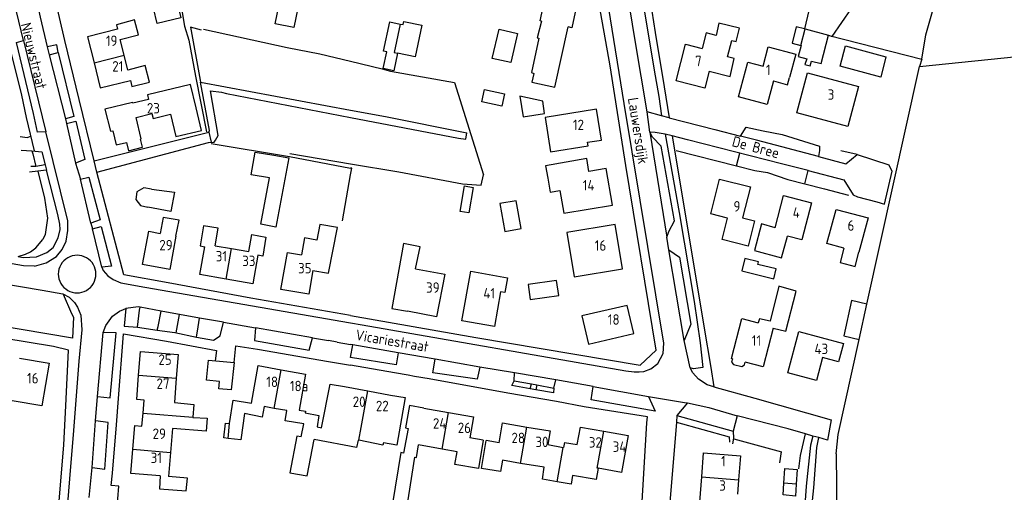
# Model space of a CAD drawing. Header units: metres. Extents: x 226218 to 240385, y 439369 to 449677.
# Tile 327 of 353: x 237921 to 238156, y 447363 to 447476. Entities that reach past the tile are written whole.
import ezdxf

# ---------------------------------------------------------------- set-up
doc = ezdxf.new("R2010")
doc.units = ezdxf.units.M
doc.header["$MEASUREMENT"] = 0
for name, color, linetype in [('DAKRAND', 4, 'Continuous'), ('DAKRAND-BYG', 4, 'Continuous'), ('HEG', 253, 'Continuous'), ('HEK', 253, 'Continuous'), ('HOOFDGEBOUW', 4, 'Continuous'), ('HOUTWAL', 253, 'Continuous'), ('HUISNUMMER', 253, 'Continuous'), ('KANTVERH', 253, 'Continuous'), ('MUUR', 253, 'Continuous'), ('OVLIJNOBJ', 253, 'Continuous'), ('RASTER', 253, 'Continuous'), ('SCHUTTING', 253, 'Continuous'), ('STRAATNAAM', 253, 'Continuous'), ('TUSSENMUUR', 253, 'Continuous'), ('WALBESCHERMING', 253, 'Continuous')]:
    doc.layers.add(name, color=color, linetype=linetype)
doc.styles.get("Standard").update_dxf_attribs({"font": 'iso.shx'})

msp = doc.modelspace()

# ---------------------------------------------------------------- linework, layer by layer
at = {"layer": 'DAKRAND'}
for p, q in [((238110.35, 447481.41), (238108.64, 447473.92)), ((237950.36, 447381.81), (237950.64, 447384.95)), ((237950.09, 447378.77), (237950.36, 447381.81))]:
    msp.add_line(p, q, dxfattribs=at)
for points in [[(238114.35, 447472.34), (238114.36, 447472.38), (238115.24, 447472.07), (238119.83, 447478.79)], [(237944.88, 447471.34), (237949.27, 447472.48), (237948.28, 447476.04), (237943.97, 447474.88), (237944.27, 447473.8)], [(238045.67, 447475.73), (238044.68, 447471.75), (238045.06, 447471.64), (238043.28, 447463.43), (238043.87, 447463.23), (238043.36, 447461.14), (238048.85, 447459.92), (238052.03, 447474.36)], [(238085.81, 447463.79), (238090.81, 447462.44), (238091.77, 447466.77), (238090.23, 447467.17), (238091.2, 447471.1), (238092.26, 447470.84), (238093.06, 447474.05), (238088.15, 447475.28), (238087.45, 447472.3), (238085.05, 447472.9), (238084.11, 447469.18)], [(238108.64, 447473.92), (238108.63, 447473.89), (238106.59, 447474.37), (238105.69, 447470.44), (238107.73, 447469.93)], [(238107.73, 447469.93), (238107.84, 447469.91), (238107.13, 447467.28), (238109.14, 447466.74), (238108.68, 447465.32), (238109.95, 447465.04), (238110.29, 447466.19), (238112.6, 447465.62), (238114.35, 447472.34)], [(237947.33, 447461.54), (237947.7, 447460.09), (237951.92, 447461.14), (237950.87, 447465.11), (237946.71, 447464.01)], [(237956.91, 447453.47), (237958.2, 447448.1), (237964.3, 447449.56), (237963.06, 447454.97)], [(238057, 447439.72), (238056.52, 447442.83), (238046.64, 447441.11), (238047.2, 447438.1)], [(237958.22, 447424.21), (237958.96, 447428.1), (237955.17, 447428.74), (237954.47, 447424.91)], [(237967.64, 447421.96), (237968.34, 447426.15), (237964.81, 447426.71), (237964, 447421.89), (237965.12, 447421.68)], [(237991, 447415.98), (237994.73, 447415.34), (237996.84, 447426.31), (237992.64, 447427.07), (237991.92, 447423.32), (237988.99, 447423.8), (237988.24, 447419.76)], [(238101.62, 447426.21), (238098.34, 447427.16), (238096.66, 447420.84), (238103.13, 447419.04), (238104.58, 447424.23)], [(237975.69, 447420.54), (237976.4, 447424.61), (237979.76, 447424.02), (237979.03, 447419.48), (237977.81, 447419.66)], [(238015.55, 447416.42), (238016.62, 447421.72), (238012.66, 447422.48), (238009.86, 447406.94), (238013.62, 447406.25)], [(238118.06, 447421.37), (238117.14, 447417.95), (238120.74, 447416.99), (238121.65, 447420.41)], [(238101.14, 447402.22), (238104.18, 447401.49), (238106.64, 447411.08), (238102.51, 447412.25), (238100.4, 447403.85), (238097.82, 447404.47), (238097.56, 447403.49)], [(238091.39, 447394.83), (238091.18, 447394.09), (238091.62, 447393.49), (238093.63, 447393.03), (238094.23, 447393.4), (238094.43, 447394.03)], [(237992.01, 447378.54), (237993.06, 447378.36), (237995.13, 447388.83), (237998.52, 447388.23)], [(238009.59, 447386.19), (238013.07, 447385.57), (238011.09, 447374.19), (238007.85, 447374.74), (238007.74, 447374.22), (238001.95, 447375.35)], [(237957.84, 447384.37), (237962.54, 447383.96), (237962.29, 447380.85)], [(237979.35, 447383.42), (237978.88, 447380.92), (237974.64, 447381.73), (237973.74, 447375.44), (237970.71, 447375.81)], [(237971.03, 447379.41), (237971.9, 447384.97), (237976.31, 447384.21)], [(238017.52, 447383.04), (238014.13, 447383.65), (238013.14, 447378.33), (238013.76, 447378.2), (238012.7, 447372.3), (238012.06, 447372.4), (238010.03, 447360.25), (238013.57, 447359.56), (238015.39, 447371.28), (238015.78, 447371.22), (238016.29, 447374.24)], [(237962.29, 447380.85), (237962.28, 447380.79), (237965.69, 447380.61), (237965.49, 447377.5), (237957.38, 447378.19)], [(237988.19, 447376.15), (237988.86, 447379.3), (237984.39, 447380.02), (237984.78, 447382.45)], [(237987.67, 447382.55), (237989.21, 447382.29), (237989.15, 447381.91), (237992.44, 447381.3), (237992.01, 447378.54)], [(237970.71, 447375.81), (237969.66, 447375.93), (237970.06, 447379.46), (237971.03, 447379.41)], [(237988.19, 447376.15), (237987.16, 447376.34), (237985.5, 447367.59), (237989.64, 447366.81), (237991.28, 447375.57)], [(238001.95, 447375.35), (238001.8, 447375.38), (238001.45, 447373.65), (237991.28, 447375.57)], [(238031.72, 447375.41), (238030.61, 447368.61), (238024.98, 447369.52), (238025.48, 447372.61)], [(238036.35, 447370.56), (238035.9, 447367.86), (238031.34, 447368.58), (238032.46, 447375.28)], [(237954.48, 447366.8), (237954.25, 447363.71), (237960.66, 447363.25), (237960.95, 447366.25), (237956.46, 447366.64)], [(238049.42, 447365.42), (238045.92, 447366.02), (238046.34, 447368.89)], [(238059.23, 447368.65), (238058.77, 447365.97), (238053.13, 447366.88), (238052.79, 447364.86), (238049.42, 447365.42)]]:
    msp.add_lwpolyline(points, dxfattribs=at)
at = {"layer": 'DAKRAND-BYG'}
for p, q in [((238121.7, 447399.48), (238123.56, 447407.93)), ((238106.88, 447368.34), (238106.65, 447364.83))]:
    msp.add_line(p, q, dxfattribs=at)
for points in [[(237987.86, 447481.24), (237986.45, 447474.19), (237981.99, 447475.08), (237983.4, 447482.14), (237987.86, 447481.24)], [(237959.42, 447476.53), (237953.75, 447475.18), (237952.87, 447478.87), (237958.54, 447480.22), (237959.42, 447476.53)], [(238011.25, 447468.05), (238010.36, 447463.85), (238007.84, 447464.39), (238008.68, 447468.38), (238007.91, 447468.54), (238009.4, 447475.58), (238011.91, 447475.05)], [(238011.91, 447475.05), (238012.56, 447474.91), (238012.72, 447475.69), (238017.04, 447474.78)], [(238017.04, 447474.78), (238015.44, 447467.17), (238011.25, 447468.05)], [(238039.93, 447472.77), (238038.32, 447465.81), (238033.91, 447466.83), (238035.53, 447473.79), (238039.93, 447472.77)], [(238032.04, 447459.35), (238036.82, 447458.33), (238036.19, 447455.36), (238031.41, 447456.38), (238032.04, 447459.35)], [(238046.43, 447453.64), (238046, 447456.6), (238040.51, 447457.76), (238041.29, 447452.79), (238046.43, 447453.64)], [(237980.6, 447438.19), (237976.19, 447438.9), (237977.2, 447444.36), (237981.61, 447443.61)], [(237981.61, 447443.61), (237985.26, 447443.03), (237982.14, 447426.4), (237978.54, 447427.09), (237980.6, 447438.19)], [(237952.39, 447435.51), (237950.51, 447435.8), (237948.87, 447434.82), (237948.62, 447433.04), (237949.72, 447431.61), (237951.51, 447431.2)], [(237952.39, 447435.51), (237957.91, 447434.76), (237957, 447430.18), (237951.51, 447431.2)], [(238026.2, 447430.17), (238027.29, 447436.28), (238029.36, 447435.91), (238028.27, 447429.8), (238026.2, 447430.17)], [(238040.81, 447426.1), (238039.6, 447432.74), (238035.73, 447432.04), (238036.94, 447425.39), (238040.81, 447426.1)], [(238093.6, 447415.92), (238101.24, 447414.02), (238101.83, 447416.39), (238097.43, 447417.49), (238097.58, 447418.06), (238094.33, 447418.87), (238093.6, 447415.92)], [(238049.29, 447413.63), (238042.47, 447412.69), (238042.97, 447409.05), (238049.8, 447409.99), (238049.29, 447413.63)], [(238123.56, 447407.93), (238119.88, 447408.82), (238118.02, 447400.38), (238121.7, 447399.48)], [(237972.15, 447394.01), (237971.44, 447387.43), (237968.5, 447387.71), (237968.67, 447389.47), (237965.54, 447389.74), (237966.01, 447394.52), (237972.15, 447394.01)], [(238103.67, 447365.06), (238103.89, 447368.61), (238106.88, 447368.34)], [(238106.65, 447364.83), (238106.45, 447361.95), (238103.5, 447362.27), (238103.67, 447365.06)]]:
    msp.add_lwpolyline(points, dxfattribs=at)
at = {"layer": 'HEG'}
for p, q in [((237984.82, 447469.43), (237992.68, 447467.92)), ((238121.19, 447443.77), (238117.3, 447444.69)), ((237998.08, 447427.95), (238000, 447438.92)), ((238113.38, 447435.59), (238119.17, 447434.07)), ((238091.74, 447375.67), (238103.11, 447372.61))]:
    msp.add_line(p, q, dxfattribs=at)
for points in [[(238136.68, 447466.61), (238137.68, 447472.46), (238139.58, 447479.15), (238143.23, 447494.98), (238143.22, 447496.21)], [(237959.62, 447478.32), (237960.3, 447474.53), (237961.3, 447471.2), (237962.88, 447462.56), (237965.53, 447449.24)], [(238007.54, 447464.34), (238009.56, 447463.73), (238024.91, 447461.03)], [(237966.64, 447446.42), (237985.36, 447443.32), (238000, 447440.56)], [(237925.14, 447439.78), (237926.77, 447433.35), (237927.45, 447428.53), (237926.95, 447424.66), (237926.35, 447423.43)], [(238000, 447438.92), (238000.28, 447440.51), (238000, 447440.56)]]:
    msp.add_lwpolyline(points, dxfattribs=at)
at = {"layer": 'HEK'}
msp.add_line((238108.71, 447436.76), (238113.38, 447435.59), dxfattribs=at)
at = {"layer": 'HOOFDGEBOUW'}
for p, q in [((237945.82, 447467.58), (237944.88, 447471.34)), ((237946.71, 447464.01), (237945.82, 447467.58)), ((238106.53, 447467.86), (238105.03, 447462.23)), ((238101.17, 447461.42), (238104.57, 447460.51)), ((238104.57, 447460.51), (238105.03, 447462.23)), ((237961.69, 447460.58), (237951.38, 447458.07)), ((237963.06, 447454.97), (237961.69, 447460.58)), ((237947.81, 447456.27), (237941.21, 447454.66)), ((237947.87, 447456.06), (237947.81, 447456.27)), ((237951.64, 447456.98), (237947.87, 447456.06)), ((237951.38, 447458.07), (237951.64, 447456.98)), ((237941.21, 447454.66), (237942.54, 447449.36)), ((237948.69, 447452.68), (237952.47, 447453.6)), ((237949.94, 447447.56), (237948.69, 447452.68)), ((237952.47, 447453.6), (237952.75, 447452.45)), ((237952.75, 447452.45), (237956.91, 447453.47)), ((237946.37, 447446.69), (237946.86, 447444.7)), ((237949.77, 447447.51), (237949.94, 447447.56)), ((237950.25, 447445.52), (237949.77, 447447.51)), ((237946.86, 447444.7), (237950.25, 447445.52)), ((238123.85, 447428.62), (238121.65, 447420.41)), ((237967.64, 447421.96), (237971.55, 447421.27)), ((237971.55, 447421.27), (237975.69, 447420.54)), ((237920.81, 447395.02), (237927.91, 447393.8)), ((237958.77, 447395.88), (237958.31, 447390.23)), ((237958.31, 447390.23), (237957.84, 447384.37)), ((237983.4, 447392.25), (237989.21, 447391.21)), ((237989.21, 447391.21), (237987.67, 447382.55)), ((237998.52, 447388.23), (238004.14, 447387.2)), ((238004.14, 447387.2), (238009.59, 447386.19)), ((237981.75, 447382.99), (237979.35, 447383.42)), ((237984.78, 447382.45), (237981.75, 447382.99)), ((238017.52, 447383.04), (238023.45, 447381.99)), ((238023.45, 447381.99), (238029.41, 447380.93)), ((238029.41, 447380.93), (238028.53, 447375.97)), ((238035.52, 447374.73), (238036.32, 447379.5)), ((238036.32, 447379.5), (238042.15, 447378.53)), ((238042.15, 447378.53), (238047.79, 447377.58)), ((238054.23, 447374.31), (238054.99, 447378.52)), ((238054.99, 447378.52), (238060.64, 447377.5)), ((237957.38, 447378.19), (237956.92, 447372.45)), ((238047.79, 447377.58), (238047.24, 447374.31)), ((238060.64, 447377.5), (238066.42, 447376.46)), ((238021.9, 447373.25), (238016.29, 447374.24)), ((238031.72, 447375.41), (238028.53, 447375.97)), ((238035.52, 447374.73), (238032.46, 447375.28)), ((238047.24, 447374.31), (238050.91, 447373.65)), ((238050.91, 447373.65), (238050.94, 447373.64)), ((238051.16, 447374.86), (238050.94, 447373.64)), ((238051.16, 447374.86), (238054.23, 447374.31)), ((237956.92, 447372.45), (237956.46, 447366.64)), ((238025.48, 447372.61), (238021.9, 447373.25)), ((238093.29, 447371.64), (238092.84, 447365.9)), ((238040.68, 447369.83), (238036.35, 447370.56)), ((238046.34, 447368.89), (238040.68, 447369.83)), ((238083.58, 447360.65), (238084.04, 447366.58)), ((238092.84, 447365.9), (238092.58, 447362.46))]:
    msp.add_line(p, q, dxfattribs=at)
for points in [[(238045.67, 447475.73), (238045.35, 447475.8), (238046.89, 447482.95), (238054.45, 447481.32), (238052.91, 447474.17), (238052.03, 447474.36)], [(237944.27, 447473.8), (237937.08, 447472.01), (237938.63, 447465.79)], [(238085.81, 447463.79), (238084.74, 447459.68), (238077.89, 447461.46), (238080.17, 447470.2), (238084.11, 447469.18)], [(238101.17, 447461.42), (238099.66, 447455.75), (238092.85, 447457.57), (238095.07, 447465.9), (238098.69, 447464.93), (238099.94, 447469.62), (238106.53, 447467.86)], [(237938.63, 447465.79), (237940.13, 447459.75), (237947.33, 447461.54)], [(238121.54, 447460.07), (238119, 447450.52), (238106.79, 447453.76), (238109.34, 447463.32), (238121.54, 447460.07)], [(238060.01, 447447.26), (238058.81, 447454.67), (238046.53, 447452.69), (238047.86, 447444.45), (238056.86, 447445.9), (238056.72, 447446.73), (238060.01, 447447.26)], [(237942.54, 447449.36), (237943.1, 447449.5), (237943.93, 447446.09), (237946.37, 447446.69)], [(238062.64, 447431.66), (238061.19, 447440.42), (238057, 447439.72)], [(238047.2, 447438.1), (238047.76, 447434.76), (238050.11, 447435.15), (238051, 447429.74), (238062.64, 447431.66)], [(238096.69, 447427.88), (238095.13, 447421.83), (238088.91, 447423.42), (238090.23, 447428.58), (238086.18, 447429.62), (238088.31, 447437.91), (238095.68, 447436.02), (238093.79, 447428.63), (238096.69, 447427.88)], [(238101.62, 447426.21), (238103.62, 447433.96), (238110.27, 447432.25), (238107.98, 447423.36), (238104.58, 447424.23)], [(238118.06, 447421.37), (238114, 447422.45), (238116.2, 447430.66), (238123.85, 447428.62)], [(238065.08, 447416.41), (238063.35, 447427), (238051.78, 447425.1), (238053.51, 447414.51), (238065.08, 447416.41)], [(237958.22, 447424.21), (237956.76, 447416.27), (237950.25, 447417.46), (237951.72, 447425.41), (237954.47, 447424.91)], [(237970.25, 447413.97), (237963.95, 447415.08), (237965.12, 447421.68)], [(237977.81, 447419.66), (237976.6, 447412.84), (237970.25, 447413.97)], [(237991, 447415.98), (237990, 447410.31), (237983.33, 447411.49), (237984.89, 447420.35), (237988.24, 447419.76)], [(238015.55, 447416.42), (238022.52, 447415.1), (238020.59, 447404.93), (238013.62, 447406.25)], [(238037.55, 447414.26), (238036.92, 447410.76), (238035.91, 447410.94), (238034.42, 447402.58), (238026.64, 447403.97), (238028.76, 447415.83), (238037.55, 447414.26)], [(238067.75, 447400.9), (238066.19, 447407.65), (238055.35, 447405.14), (238056.91, 447398.39), (238067.75, 447400.9)], [(238091.39, 447394.83), (238091.13, 447394.9), (238093.66, 447404.51), (238097.56, 447403.49)], [(238101.14, 447402.22), (238098.7, 447392.91), (238094.43, 447394.03)], [(238117.93, 447398.53), (238116.75, 447394.12), (238112.95, 447395.14), (238111.49, 447389.65), (238104.66, 447391.47), (238107.3, 447401.37), (238117.93, 447398.53)], [(237949.3, 447390.96), (237949.76, 447396.61), (237958.77, 447395.88)], [(237927.91, 447393.8), (237926.14, 447383.58), (237919.04, 447384.8)], [(237976.31, 447384.21), (237977.92, 447393.23), (237983.4, 447392.25)], [(237950.64, 447384.95), (237948.83, 447385.1), (237949.3, 447390.96)], [(237947.9, 447373.19), (237948.36, 447378.91), (237950.09, 447378.77)], [(238066.42, 447376.46), (238064.83, 447367.64), (238059.23, 447368.65)], [(237954.48, 447366.8), (237947.43, 447367.36), (237947.9, 447373.19)], [(238084.04, 447366.58), (238084.48, 447372.32), (238093.29, 447371.64)]]:
    msp.add_lwpolyline(points, dxfattribs=at)
at = {"layer": 'HOUTWAL'}
for p, q in [((237964.78, 447473.78), (237984.82, 447469.43)), ((238077.95, 447444.75), (238092.33, 447441.07))]:
    msp.add_line(p, q, dxfattribs=at)
for points in [[(238026.77, 447436.8), (238031.22, 447436.43), (238031.85, 447438.9)], [(238116.21, 447372.1), (238116.41, 447348.83), (238116.31, 447346.9)]]:
    msp.add_lwpolyline(points, dxfattribs=at)
at = {"layer": 'KANTVERH'}
for p, q in [((238000, 447452.69), (238025.83, 447447.74)), ((237966.1, 447449.18), (237966.63, 447446.72)), ((238092.33, 447441.07), (238093.12, 447444.13)), ((238111.98, 447443.31), (238118.54, 447441.57)), ((238118.54, 447441.57), (238121.19, 447443.77)), ((238121.19, 447443.77), (238128.83, 447441.33)), ((237926.92, 447441.35), (237927.25, 447440.07)), ((238121.32, 447433.64), (238125.9, 447432.43)), ((237937.85, 447427.38), (237938.24, 447425.98)), ((237931.23, 447410.38), (237933.22, 447405.72)), ((237958.28, 447401.12), (237959.06, 447405.5)), ((237969.6, 447403.64), (237977.22, 447402.3)), ((237990.87, 447399.89), (237977.22, 447402.3)), ((237990.87, 447399.89), (237994.76, 447399.25)), ((237972.15, 447394.01), (237972.58, 447397.94)), ((237996.81, 447398.88), (237994.76, 447399.25)), ((237996.81, 447398.88), (238000, 447398.32)), ((238039.13, 447389.61), (238039.26, 447391.5)), ((238039.13, 447389.61), (238043.26, 447388.85)), ((238043.01, 447387.71), (238043.26, 447388.85)), ((238043.26, 447388.85), (238044.56, 447388.61)), ((238044.56, 447388.61), (238044.34, 447387.47)), ((238048.63, 447387.86), (238049.14, 447389.81)), ((238044.34, 447387.47), (238043.01, 447387.71)), ((238072.92, 447382.34), (238057.56, 447385.05)), ((238102.74, 447369.92), (238103.11, 447372.61))]:
    msp.add_line(p, q, dxfattribs=at)
for points in [[(238071.64, 447449.17), (238070.99, 447453.99), (238068.11, 447471.13), (238066.29, 447482.4), (238065.61, 447489.74), (238065.3, 447499.98), (238065.3, 447499.99), (238065.3, 447500), (238065.27, 447500.92), (238065.34, 447512.66), (238065.25, 447518.09), (238065.33, 447542.57), (238065.32, 447544.76), (238065.32, 447557.11), (238065.35, 447564.93)], [(237921.73, 447471.14), (237920.05, 447478.02), (237916.99, 447490.35), (237916.13, 447493.63), (237914.59, 447500), (237913.53, 447504.42), (237912.72, 447507.74), (237910.37, 447517.13), (237909.98, 447519.88), (237910.26, 447523.26)], [(238000, 447405.21), (237976.14, 447409.41), (237956.38, 447413.06), (237945.72, 447414.97), (237939.33, 447439.56), (237938.68, 447442.28), (237935.03, 447457), (237931.65, 447471.1), (237927.22, 447490.11), (237925.42, 447496.53), (237924.58, 447500), (237921.35, 447513.27), (237924.13, 447513.97), (237969.6, 447503.88), (237987.97, 447500), (238000, 447497.46)], [(238068.3, 447512.5), (238069.93, 447512.09), (238070.07, 447500), (238070.07, 447499.72), (238070.23, 447492.27), (238070.58, 447489.47), (238071.27, 447483.34), (238072.89, 447473), (238075.04, 447460.01), (238076.2, 447452.61), (238074.42, 447453.04)], [(237924.35, 447417.06), (237921.75, 447417.12), (237896.81, 447421.53), (237875.73, 447425.1), (237865.22, 447427.14), (237845.73, 447430.37), (237840.32, 447431.9), (237837.46, 447433.43), (237834.07, 447435.88), (237829.95, 447441.41), (237820.73, 447454.43), (237814.97, 447462.74), (237810.43, 447469.6), (237805.38, 447477.86), (237801.4, 447486.02), (237798.28, 447492.41), (237795.77, 447496.95), (237794.46, 447498.57), (237792.72, 447500), (237791.52, 447500.98), (237786.63, 447503.02), (237779.64, 447505.4)], [(238065.3, 447499.98), (238066.56, 447500), (238068.37, 447500.03), (238068.37, 447500), (238068.34, 447498.4), (238068.51, 447491.85), (238068.72, 447490.02), (238069.29, 447485.49), (238070.01, 447479.85), (238072.67, 447464.03), (238073.75, 447457.72), (238074.42, 447453.04), (238070.99, 447453.99)], [(238000, 447405.21), (238029.94, 447399.93), (238069.33, 447393.35), (238073.15, 447396.93), (238065.85, 447441.14), (238062.14, 447465.04), (238059.46, 447479.78), (238059.21, 447481.3), (238058.94, 447481.85), (238055.82, 447485.27), (238042.54, 447488.16), (238019.32, 447493.38), (238000, 447497.46)], [(237921.26, 447494.75), (237922.72, 447488.98), (237924.1, 447483.9), (237925.74, 447476.72), (237927.38, 447469.61)], [(238000, 447403.45), (238002.75, 447402.97), (238065.89, 447392.02), (238067.83, 447391.74), (238069.03, 447391.71), (238070.15, 447391.82), (238071.87, 447392.5), (238073.5, 447393.75), (238074.82, 447396.14), (238074.94, 447398.61), (238065.5, 447456.01), (238061.82, 447478.76), (238060.9, 447482.59), (238060.51, 447483.94), (238059.7, 447485.09), (238058.65, 447486.19), (238055.44, 447487.8), (238039.88, 447491.21), (238039.39, 447491.32)], [(237916.64, 447476.64), (237921.25, 447458.03), (237922.4, 447452.7), (237924.3, 447444.64)], [(237921.73, 447471.14), (237927.09, 447449.22), (237925.12, 447449.18), (237924.11, 447453.58), (237920.06, 447470.61), (237921.73, 447471.14)], [(237927.38, 447469.61), (237927.9, 447467.69), (237930.03, 447468.22), (237929.73, 447470.07), (237927.38, 447469.61)], [(237930.03, 447468.22), (237933.8, 447452.87), (237931.76, 447452.34)], [(237927.9, 447467.69), (237931.76, 447452.34), (237932, 447451.21), (237934.21, 447441.73), (237935.35, 447437.92)], [(237938.68, 447442.28), (237966.1, 447449.18), (237966.22, 447449.55), (237964.13, 447461.1), (238000, 447454.42)], [(237939.33, 447439.56), (237966.03, 447446.69), (237967.37, 447446.75), (237967.66, 447447.24), (237968.35, 447448.33), (237966.51, 447459.04), (237969.11, 447458.74), (237970.32, 447458.37), (238000, 447452.69)], [(238000, 447454.42), (238008.38, 447452.86), (238027.86, 447448.98)], [(237932, 447451.21), (237934.28, 447451.77), (237936.44, 447442.64), (237934.21, 447441.73)], [(238076.2, 447452.61), (238087.18, 447449.78), (238093.34, 447448.2)], [(237924.35, 447417.06), (237927.17, 447417.86), (237929.62, 447419.34), (237930.99, 447421.03), (237931.95, 447423.08), (237932.39, 447425.57), (237932.33, 447427.91), (237927.09, 447449.22)], [(238092.33, 447441.07), (238096.74, 447439.95), (238099.8, 447439.46), (238104.64, 447437.85), (238108.71, 447436.76), (238109.5, 447439.96), (238103.11, 447441.59), (238080.66, 447447.3), (238076.94, 447448.25), (238075.28, 447448.66), (238072.92, 447449.05), (238071.64, 447449.17)], [(238071.64, 447449.17), (238075.66, 447423.96), (238076.17, 447425.37), (238077.51, 447427.9), (238074.3, 447445.76), (238072.23, 447447.96), (238071.64, 447449.17)], [(238093.34, 447448.2), (238094.67, 447450.31), (238098.76, 447449.43), (238103.24, 447448.57), (238112.21, 447445.79), (238112.22, 447444.77), (238111.98, 447443.31), (238097.1, 447447.23), (238093.34, 447448.2)], [(237920.97, 447448.09), (237922.65, 447447.87), (237923.47, 447448.18)], [(238025.83, 447447.74), (238027.57, 447447.44), (238027.86, 447448.98)], [(238075.28, 447448.66), (238078.63, 447429.93), (238082.24, 447408.57), (238083.64, 447398.72), (238084.3, 447392.77), (238082.05, 447392.44), (238081.25, 447392.69), (238079.8, 447399.27), (238076.12, 447420.95), (238075.66, 447423.96)], [(238076.94, 447448.25), (238084.53, 447402.72), (238086.24, 447392.76), (238086.91, 447388.16), (238085.31, 447388.6), (238083.24, 447389.96), (238081.87, 447391.54), (238081.25, 447392.69)], [(237921.2, 447444.8), (237923.75, 447444.71), (237926.14, 447444.42), (237926.92, 447441.35), (237924.67, 447440.96), (237923.54, 447440.94)], [(237930.42, 447427.11), (237929.98, 447429.43), (237927.25, 447440.07), (237925.14, 447439.78), (237923.18, 447439.57)], [(238109.5, 447439.96), (238118.06, 447437.77), (238120.25, 447434.1), (238121.32, 447433.64)], [(238125.9, 447432.43), (238127.72, 447431.88), (238129.6, 447439.79), (238128.83, 447441.33)], [(237935.35, 447437.92), (237937.4, 447438.35), (237940.08, 447428.13), (237937.85, 447427.38), (237935.35, 447437.92)], [(237920.45, 447419.35), (237921.66, 447419.13), (237924.84, 447419.27), (237927.31, 447420.32), (237928.85, 447421.54), (237930.06, 447423.87), (237930.51, 447425.83), (237930.42, 447427.11)], [(237938.24, 447425.98), (237940.32, 447426.56), (237942.77, 447417.09), (237940.52, 447416.78), (237938.24, 447425.98)], [(238076.12, 447420.95), (238078.68, 447419.23), (238081.45, 447403.17), (238079.8, 447399.27)], [(237939.08, 447415.16), (237939.04, 447415.74), (237938.92, 447416.32), (237938.73, 447416.88), (237938.47, 447417.41), (237938.14, 447417.9), (237937.76, 447418.34), (237937.32, 447418.73), (237936.83, 447419.05), (237936.3, 447419.32), (237935.74, 447419.51), (237935.16, 447419.62), (237934.58, 447419.66), (237933.99, 447419.62), (237933.41, 447419.51), (237932.85, 447419.32), (237932.33, 447419.05), (237931.84, 447418.73), (237931.39, 447418.34), (237931.01, 447417.9), (237930.68, 447417.41), (237930.42, 447416.88), (237930.23, 447416.32), (237930.11, 447415.74), (237930.08, 447415.16)], [(237940.52, 447416.78), (237940.83, 447416.04), (237941.96, 447414.75), (237943.21, 447413.89), (237945.05, 447413.06), (237950.79, 447412.04), (238000, 447403.45)], [(237930.08, 447415.16), (237930.11, 447414.57), (237930.23, 447413.99), (237930.42, 447413.44), (237930.68, 447412.91), (237931.01, 447412.42), (237931.39, 447411.98), (237931.84, 447411.59), (237932.33, 447411.26), (237932.85, 447411), (237933.41, 447410.81), (237933.99, 447410.7), (237934.58, 447410.66), (237935.16, 447410.7), (237935.74, 447410.81), (237936.3, 447411), (237936.83, 447411.26), (237937.32, 447411.59), (237937.76, 447411.98), (237938.14, 447412.42), (237938.47, 447412.91), (237938.73, 447413.44), (237938.92, 447413.99), (237939.04, 447414.57), (237939.08, 447415.16)], [(237916.34, 447412.99), (237926.2, 447411.34), (237931.14, 447410.4), (237932.64, 447409.61), (237933.96, 447408.36), (237934.67, 447407.25), (237935.45, 447405.33), (237935.72, 447401.77), (237935.01, 447394.3), (237933.73, 447377.67), (237932.78, 447366.12), (237931.17, 447346.51), (237931.05, 447342.54), (237930.7, 447336.93), (237922.41, 447337.47)], [(237894.99, 447343.37), (237928.68, 447339.9), (237930.16, 447358.82), (237931.39, 447374.24), (237931.91, 447383.64), (237932.5, 447396.95), (237928.89, 447397.83), (237910.92, 447400.79), (237878.55, 447406.44), (237876.38, 447406.76)], [(237937.47, 447361.66), (237938.18, 447368.87), (237938.96, 447380.04), (237939.49, 447385.82), (237940.83, 447401.16), (237941.46, 447402.85), (237943.04, 447405.11), (237944.74, 447406.29), (237945.7, 447406.69), (237946.27, 447406.92)], [(237946.27, 447406.92), (237945.82, 447402.72), (237949.03, 447402.41), (237949.51, 447406.53), (237949.66, 447407.22), (237949.18, 447407.32), (237946.27, 447406.92)], [(237949.03, 447402.41), (237953.72, 447401.76), (237953.95, 447402.6), (237954.68, 447406.3), (237949.66, 447407.22)], [(237933.22, 447405.72), (237933.72, 447404.82), (237933.5, 447399.82), (237914.97, 447402.89)], [(237953.72, 447401.76), (237957.97, 447401.17), (237963.16, 447400.07), (237963.5, 447402.54), (237963.82, 447404.63), (237954.68, 447406.3)], [(237963.16, 447400.07), (237967.23, 447399.31), (237968.84, 447400.33), (237969.6, 447403.64), (237963.82, 447404.63)], [(237977.22, 447402.3), (237976.99, 447399.22), (237990.11, 447396.95), (237990.87, 447399.89)], [(237939.49, 447385.82), (237942.49, 447385.49), (237943.9, 447401.08), (237940.83, 447401.16)], [(237966.96, 447343.57), (237966.01, 447331.35), (237965.62, 447328.7), (237962.94, 447328.8), (237941.66, 447330.37), (237944.32, 447361.33), (237944.54, 447364.38), (237942.69, 447364.49), (237943.01, 447367.46), (237944, 447379.02), (237944.44, 447385.34), (237945.68, 447400.87), (237956, 447399.13), (237967.89, 447396.84), (237967.61, 447394.38)], [(237972.58, 447397.94), (237977.72, 447397.17), (237994.69, 447394.23), (238000, 447393.31)], [(238057.56, 447385.05), (238058.02, 447388.22), (238049.14, 447389.81), (238039.26, 447391.5), (238030.96, 447392.84), (238020.22, 447394.8), (238011.39, 447396.28), (238000.53, 447398.23), (238000, 447398.32)], [(238011.39, 447396.28), (238010.92, 447393.41), (238000.02, 447395.21), (238000.53, 447398.23)], [(238000, 447328.87), (238004.32, 447328.57), (238022.33, 447327.37), (238037.41, 447326.27), (238066.5, 447324.32), (238067.36, 447335.68), (238067.55, 447338.7), (238068.56, 447350.05), (238069.6, 447357.94), (238070.93, 447379.5), (238071.02, 447380.98), (238055.93, 447383.36), (238049.24, 447384.66), (238037.66, 447386.63), (238018.85, 447390.06), (238015.3, 447390.63), (238013.79, 447390.92), (238010.52, 447391.48), (238000, 447393.31)], [(238030.96, 447392.84), (238030.32, 447390.01), (238019.65, 447391.54), (238020.22, 447394.8)], [(238043.01, 447387.71), (238038.61, 447388.51), (238039.13, 447389.61)], [(238044.56, 447388.61), (238048.63, 447387.86), (238048.57, 447386.7), (238044.34, 447387.47)], [(238058.02, 447388.22), (238071.27, 447385.86), (238072.92, 447382.34)], [(238086.91, 447388.16), (238096.74, 447385.41), (238115.02, 447380.24), (238114.13, 447375.38), (238112.01, 447375.98), (238110.62, 447376.37), (238108.85, 447376.87), (238104.67, 447378.06), (238092.51, 447381.21)], [(238071.27, 447385.86), (238079.92, 447384.44), (238080.61, 447384.3), (238078.04, 447381.25), (238077.98, 447379.72), (238076.47, 447361.4), (238075.97, 447355.02), (238075.16, 447343.53), (238074.71, 447340.82), (238074.52, 447337.87)], [(238080.61, 447384.3), (238085.75, 447383.19), (238092.51, 447381.21), (238091.51, 447377.52)], [(238078.04, 447381.25), (238091.51, 447377.52), (238091.6, 447375.85), (238091.35, 447374.53)], [(237938.18, 447368.87), (237941.18, 447368.42), (237942, 447379.65), (237938.96, 447380.04)], [(238077.98, 447379.72), (238090.63, 447376.21), (238090.64, 447374.94)], [(238107.3, 447368.51), (238107.65, 447371.72), (238108.85, 447376.87)], [(238110.62, 447376.37), (238110.09, 447374.19), (238109.02, 447364.4), (238108.3, 447354.17), (238107.85, 447340.68), (238107.7, 447334.93)], [(238121.98, 447310.17), (238114.99, 447313.24), (238112.68, 447314.73), (238111.44, 447316.11), (238110.9, 447317.21), (238110.67, 447318.04), (238110.03, 447320.27), (238109.63, 447322.27), (238109.42, 447325.52), (238109.46, 447335.38), (238110.04, 447343.59), (238110.29, 447344.44), (238110.17, 447357.15), (238110.88, 447363.95), (238111.54, 447373.61), (238112.01, 447375.98)]]:
    msp.add_lwpolyline(points, dxfattribs=at)
at = {"layer": 'MUUR'}
msp.add_line((238114.52, 447472.29), (238136.68, 447466.61), dxfattribs=at)
at = {"layer": 'OVLIJNOBJ'}
for points in [[(237923.75, 447444.71), (237923.98, 447443.99), (237924.67, 447440.96)], [(237920.45, 447419.35), (237922.24, 447419.92), (237923.4, 447420.49), (237924.72, 447421.44), (237926.35, 447423.43)]]:
    msp.add_lwpolyline(points, dxfattribs=at)
at = {"layer": 'RASTER'}
for p in [(238136.68, 447466.61), (238123.56, 447407.93)]:
    msp.add_line(p, (238136.11, 447464.84), dxfattribs=at)
for points in [[(238136.11, 447464.84), (238221.83, 447473.64), (238216.97, 447529.67)], [(238116.21, 447372.1), (238116.68, 447376.74), (238121.7, 447399.48)]]:
    msp.add_lwpolyline(points, dxfattribs=at)
at = {"layer": 'SCHUTTING'}
for p, q in [((237992.68, 447467.92), (238000, 447466.15)), ((238000, 447466.15), (238007.54, 447464.34)), ((238024.91, 447461.03), (238031.85, 447438.9)), ((237985.48, 447444.06), (238000, 447441.59))]:
    msp.add_line(p, q, dxfattribs=at)
for points in [[(237964.35, 447473.59), (237961.67, 447474.32), (237964.03, 447461.64), (237964.13, 447461.1)], [(238000, 447441.59), (238011.52, 447439.63), (238026.77, 447436.8)]]:
    msp.add_lwpolyline(points, dxfattribs=at)
at = {"layer": 'TUSSENMUUR'}
for p, q in [((238011.91, 447475.05), (238010.42, 447468.23)), ((238107.73, 447469.93), (238108.78, 447473.88)), ((238108.64, 447473.92), (238108.78, 447473.88)), ((238108.78, 447473.88), (238114.35, 447472.34)), ((238010.42, 447468.23), (238011.25, 447468.05)), ((237938.63, 447465.79), (237945.82, 447467.58)), ((237970.25, 447413.97), (237971.55, 447421.27)), ((237949.3, 447390.96), (237958.31, 447390.23)), ((237981.75, 447382.99), (237983.4, 447392.25)), ((238002.52, 447378.45), (238004.14, 447387.2)), ((237950.36, 447381.81), (237962.29, 447380.85)), ((238021.9, 447373.25), (238023.45, 447381.99)), ((237970.71, 447375.81), (237971.07, 447379.4)), ((237971.07, 447379.4), (237971.03, 447379.41)), ((238001.95, 447375.35), (238002.52, 447378.45)), ((238040.68, 447369.83), (238042.15, 447378.53)), ((238049.42, 447365.42), (238050.91, 447373.65)), ((237947.9, 447373.19), (237956.92, 447372.45)), ((238084.04, 447366.58), (238092.84, 447365.9)), ((238106.65, 447364.83), (238103.67, 447365.06))]:
    msp.add_line(p, q, dxfattribs=at)
msp.add_lwpolyline([(238059.23, 447368.65), (238059.04, 447368.68), (238060.64, 447377.5)], dxfattribs=at)
at = {"layer": 'WALBESCHERMING'}
msp.add_lwpolyline([(238128.1, 447467.21), (238126.9, 447462.36), (238117.15, 447464.92), (238118.46, 447469.79), (238128.1, 447467.21)], dxfattribs=at)

# ---------------------------------------------------------------- texts
at = {"layer": 'HUISNUMMER'}
for s, p in [('19', (237941.45, 447469.79)), ('21', (237942.98, 447463.67)), ('7', (238082.45, 447464.94)), ('1', (238099.37, 447462.8)), ('3', (238114.17, 447456.92)), ('23', (237951.27, 447453.62)), ('12', (238053.19, 447449.64)), ('14', (238055.56, 447435.19)), ('9', (238091.63, 447430.14)), ('4', (238105.8, 447428.66)), ('6', (238118.92, 447425.54)), ('29', (237954.24, 447420.84)), ('16', (238058.43, 447420.76)), ('31', (237967.75, 447418.18)), ('33', (237974.08, 447417.06)), ('35', (237987.45, 447415.33)), ('39', (238018.07, 447410.68)), ('41', (238031.78, 447409.33)), ('18', (238061.55, 447403.02)), ('11', (238096, 447398)), ('43', (238111, 447396)), ('25', (237954.04, 447393.42)), ('16', (237922.58, 447388.96)), ('27', (237953.57, 447387.66)), ('18', (237979.83, 447388.11)), ('18a', (237985.48, 447387.1)), ('20', (238000.52, 447383.34)), ('22', (238006.06, 447382.32)), ('24', (238019.71, 447378.15)), ('26', (238025.66, 447377.09)), ('29', (237952.64, 447375.68)), ('28', (238038.51, 447374.67)), ('30', (238044.24, 447373.71)), ('32', (238057.02, 447373.6)), ('34', (238062.73, 447372.57)), ('31', (237952.18, 447369.91)), ('1', (238088.66, 447369.11)), ('3', (238088.21, 447363.27))]:
    msp.add_text(s, height=2.5, dxfattribs=at).set_placement(p)
at = {"layer": 'STRAATNAAM'}
for s, rotation, p in [('Nieuwstraat', 283.8834, (237921.06, 447475.01)), ('Lauwersdijk', 278.9726, (238066.34, 447457.23)), ('De Bree', 344.8102, (238091.09, 447445.84)), ('Vicariestraat', 350.3774, (238001.05, 447399.42))]:
    msp.add_text(s, height=2.5, rotation=rotation, dxfattribs=at).set_placement(p)

doc.saveas('drawing.dxf')
